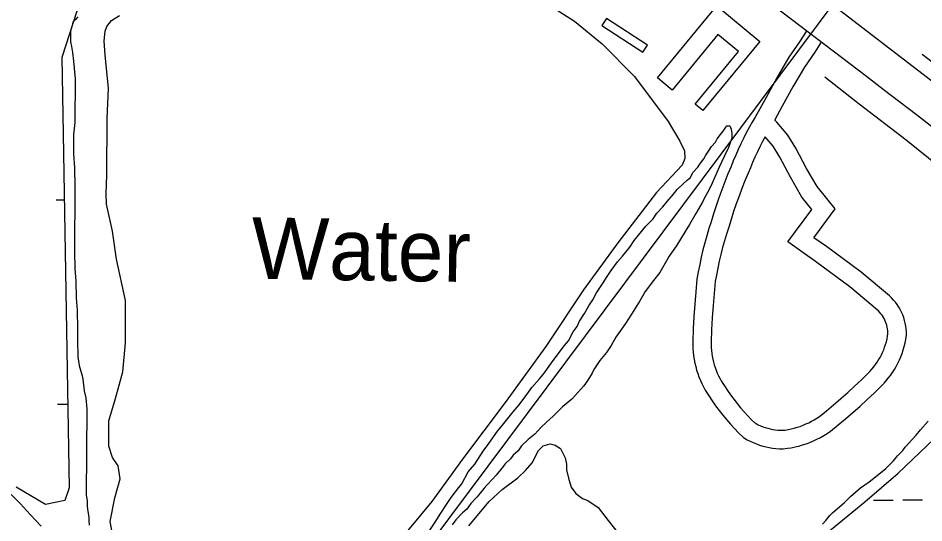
# Model space of a CAD drawing. Extents: x 3540316 to 3578335, y 553172 to 578787.
# Drawn here: x 3561395 to 3562869, y 560934 to 561755 of the extents above; entities that cross this region are included whole.
import ezdxf

# ---------------------------------------------------------------- set-up
doc = ezdxf.new("R2010")
doc.units = 0
for name, color, linetype in [('V-BLDG-OTLN', 7, 'Continuous'), ('V-RIVR-IDEN', 7, 'Continuous'), ('V-ROAD-CNTR', 7, 'Continuous'), ('V-SITE-VEGE', 7, 'Continuous'), ('V-TOPO-BNDY', 7, 'Continuous'), ('V-TOPO-SHOR', 7, 'Continuous'), ('V-WETL-SWMP', 7, 'Continuous')]:
    doc.layers.add(name, color=color, linetype=linetype)

msp = doc.modelspace()

# ---------------------------------------------------------------- linework, layer by layer
at = {"layer": 'V-BLDG-OTLN'}
for points in [[(3562435.2, 561657.9), (3562532.1, 561775.1), (3562602.1, 561717.1), (3562509.4, 561605), (3562496.7, 561615.5), (3562567.2, 561700.7), (3562533.8, 561728.3), (3562459.2, 561638)], [(3562352.2, 561754.8), (3562344.6, 561743.1), (3562411.8, 561699.6), (3562419.4, 561711.4)]]:
    msp.add_lwpolyline(points, close=True, dxfattribs=at)
at = {"layer": 'V-ROAD-CNTR'}
for points in [[(3561673.7, 562537.4), (3562657, 561826.3), (3562970.4, 561585), (3563229, 561375.2), (3563431.3, 561200.6), (3563553.8, 561106), (3563686, 560983.7)], [(3562677.1, 561733.5), (3562666.2, 561716.7), (3562648.9, 561691.5), (3562629.4, 561658), (3562611.9, 561626.2), (3562594.5, 561594), (3562589.6, 561585.8), (3562584.6, 561577.1), (3562579.8, 561568.4), (3562575.2, 561559.5), (3562570.8, 561550.5), (3562566.6, 561541.5), (3562562.6, 561532.3), (3562558.7, 561523.1), (3562555.2, 561514.1), (3562550, 561501.7), (3562544.9, 561488.9), (3562540, 561476), (3562535.3, 561463), (3562530.8, 561450), (3562526.6, 561436.9), (3562522.6, 561424), (3562519, 561412.8), (3562515.5, 561401.3), (3562512.3, 561389.7), (3562509.3, 561378.1), (3562506.5, 561366.4), (3562504, 561354.6), (3562501.7, 561342.8), (3562499.6, 561330.5), (3562497.7, 561310), (3562496.1, 561290), (3562494.7, 561269.9), (3562493.6, 561249.8), (3562492.7, 561229.4), (3562492.7, 561223.5), (3562492.9, 561217.6), (3562493.4, 561211.7), (3562494.1, 561205.8), (3562495, 561200), (3562496.1, 561194.2), (3562497.5, 561188.5), (3562499.1, 561182.8), (3562500.9, 561177.2), (3562502.9, 561171.6), (3562505.1, 561166.1), (3562507.5, 561160.7), (3562510.2, 561155.5), (3562513, 561150.3), (3562516.1, 561145.2), (3562519.2, 561140.5), (3562524.5, 561132.6), (3562530, 561124.8), (3562535.7, 561117.1), (3562541.6, 561109.6), (3562547.8, 561102.2), (3562554, 561095), (3562560.5, 561087.9), (3562567.2, 561081), (3562575.2, 561073.1), (3562581.4, 561069.5), (3562586.2, 561067), (3562591.2, 561064.8), (3562596.3, 561062.7), (3562601.4, 561060.9), (3562606.6, 561059.3), (3562611.9, 561057.9), (3562617.3, 561056.8), (3562622.7, 561055.9), (3562628.1, 561055.3), (3562633.6, 561054.9), (3562639.8, 561054.8), (3562646.8, 561055.6), (3562653, 561056.6), (3562659.2, 561057.8), (3562665.3, 561059.3), (3562671.4, 561061), (3562677.4, 561063), (3562683.3, 561065.2), (3562689.1, 561067.6), (3562694.8, 561070.3), (3562700.4, 561073.2), (3562705.9, 561076.3), (3562711.2, 561079.7), (3562716.7, 561083.4), (3562729.3, 561093.6), (3562741.3, 561103.6), (3562753.1, 561113.8), (3562764.8, 561124.1), (3562776.4, 561134.7), (3562787.8, 561145.4), (3562799.1, 561156.4), (3562802.9, 561160.3)], [(3562702.3, 561717.2), (3562691.2, 561700), (3562674.3, 561675.4), (3562655.5, 561643.2), (3562638.2, 561611.8), (3562625.8, 561588.9)], [(3562803.3, 561160.7), (3562807, 561164.8), (3562810.7, 561169.4), (3562814.2, 561174), (3562817.5, 561178.8), (3562820.7, 561183.7), (3562823.6, 561188.8), (3562826.3, 561193.9), (3562828.8, 561199.2), (3562831.1, 561204.6), (3562833.2, 561210), (3562835, 561215.6), (3562836.7, 561221.2), (3562838.1, 561226.9), (3562839.2, 561232.6), (3562840.3, 561239.3), (3562840.2, 561244.9), (3562839.9, 561249.6), (3562839.3, 561254.3), (3562838.5, 561259), (3562837.3, 561263.6), (3562835.9, 561268.1), (3562834.3, 561272.6), (3562832.4, 561276.9), (3562830.3, 561281.1), (3562827.9, 561285.2), (3562825.3, 561289.2), (3562822.4, 561293), (3562819.4, 561296.6), (3562816.1, 561300.1), (3562812.7, 561303.4), (3562766.7, 561341.8), (3562710.1, 561383.6), (3562689.7, 561398.1), (3562724.5, 561444.8), (3562695, 561481.3), (3562678, 561510.7), (3562660.6, 561543.7), (3562647.6, 561564.7), (3562629.6, 561586), (3562626.1, 561589.4)], [(3562610.7, 561562.2), (3562606.3, 561554.3), (3562602, 561546), (3562597.9, 561537.6), (3562593.9, 561529.1), (3562590.1, 561520.5), (3562586.5, 561511.9), (3562583, 561502.8), (3562577.7, 561490.3), (3562572.8, 561478), (3562568.1, 561465.6), (3562563.6, 561453.1), (3562559.3, 561440.5), (3562555.2, 561427.9), (3562551.2, 561415), (3562547.6, 561403.8), (3562544.3, 561392.9), (3562541.3, 561381.9), (3562538.4, 561370.9), (3562535.8, 561359.8), (3562533.4, 561348.6), (3562531.2, 561337.4), (3562529.4, 561326.6), (3562527.6, 561307.4), (3562526, 561287.7), (3562524.6, 561268), (3562523.5, 561248.3), (3562522.7, 561228.8), (3562522.7, 561224.1), (3562522.9, 561219.3), (3562523.3, 561214.6), (3562523.8, 561209.9), (3562524.5, 561205.2), (3562525.4, 561200.5), (3562526.5, 561195.9), (3562527.8, 561191.4), (3562529.3, 561186.8), (3562530.9, 561182.4), (3562532.7, 561178), (3562534.6, 561173.7), (3562536.7, 561169.4), (3562539, 561165.3), (3562541.5, 561161.2), (3562544.2, 561157), (3562549.2, 561149.6), (3562554.3, 561142.4), (3562559.5, 561135.4), (3562565, 561128.4), (3562570.6, 561121.6), (3562576.4, 561115), (3562582.4, 561108.5), (3562588.5, 561102.1), (3562593.5, 561097.1), (3562595.7, 561095.9), (3562599.4, 561094), (3562603.1, 561092.3), (3562606.9, 561090.7), (3562610.8, 561089.4), (3562614.7, 561088.2), (3562618.7, 561087.1), (3562622.7, 561086.3), (3562626.8, 561085.7), (3562630.9, 561085.2), (3562635, 561084.9), (3562638.4, 561084.8), (3562642.7, 561085.3), (3562647.7, 561086.1), (3562652.7, 561087.1), (3562657.7, 561088.3), (3562662.6, 561089.7), (3562667.4, 561091.3), (3562672.2, 561093.1), (3562676.9, 561095.1), (3562681.5, 561097.2), (3562686.1, 561099.6), (3562690.5, 561102.1), (3562694.8, 561104.8), (3562698.8, 561107.5), (3562710.2, 561116.7), (3562721.9, 561126.5), (3562733.4, 561136.4), (3562744.8, 561146.4), (3562756, 561156.7), (3562767, 561167.1), (3562777.9, 561177.6), (3562781.3, 561181.2)], [(3562780.9, 561180.7), (3562784.2, 561184.4), (3562787.1, 561188), (3562789.9, 561191.6), (3562792.6, 561195.4), (3562795, 561199.3), (3562797.4, 561203.3), (3562799.5, 561207.4), (3562801.5, 561211.6), (3562803.3, 561215.8), (3562804.9, 561220.1), (3562806.4, 561224.5), (3562807.7, 561228.9), (3562808.8, 561233.4), (3562809.7, 561237.9), (3562810.3, 561241.5), (3562810.2, 561243.7), (3562810, 561246.7), (3562809.7, 561249.7), (3562809.1, 561252.7), (3562808.4, 561255.6), (3562807.5, 561258.5), (3562806.5, 561261.4), (3562805.2, 561264.1), (3562803.9, 561266.8), (3562802.4, 561269.4), (3562800.7, 561272), (3562798.9, 561274.4), (3562797, 561276.7), (3562794.9, 561278.9), (3562792.7, 561281), (3562748.2, 561318.2), (3562692.6, 561359.3), (3562647.3, 561391.3), (3562686.5, 561444), (3562670.2, 561464.2), (3562651.7, 561496.3), (3562634.6, 561528.8), (3562623.3, 561547.1), (3562610.6, 561562.1)]]:
    msp.add_lwpolyline(points, dxfattribs=at)
msp.add_arc((3548501.9, 543006), 23488.6, 50.91152, 53.57736, dxfattribs=at)
at = {"layer": 'V-SITE-VEGE'}
for points in [[(3561492.5, 561757.2), (3561488.9, 561752.8), (3561484.4, 561748.4), (3561483.5, 561743.1), (3561480.7, 561734.2), (3561480.6, 561716.4), (3561482.3, 561709.3), (3561484, 561699.5), (3561485.7, 561685.2), (3561488.2, 561656.7), (3561487.6, 561585.5), (3561485.7, 561565.9), (3561485.5, 561533.9), (3561487.1, 561512.5), (3561487.7, 561480.5), (3561486.9, 561374.6), (3561487.6, 561347.9), (3561489.2, 561327.4), (3561489.9, 561299.8), (3561491.6, 561280.2), (3561492.2, 561250), (3561492.1, 561231.3), (3561492.8, 561204.6), (3561494.5, 561190.3), (3561499.7, 561173.4), (3561500.5, 561168), (3561503, 561149.3), (3561505.6, 561137.7), (3561507.3, 561119), (3561506.2, 560979.3), (3561507.9, 560970.4), (3561507.9, 560961.5), (3561508.7, 560952.6), (3561510.4, 560943.7), (3561510.4, 560937.4)], [(3562492.7, 561504.1), (3562500.8, 561512.9), (3562505.3, 561519.1), (3562510.7, 561526.2), (3562514.3, 561532.4), (3562519.7, 561540.4), (3562523.3, 561546.6), (3562529.6, 561553.7), (3562532.3, 561559), (3562537.7, 561566.1), (3562542.2, 561571.4), (3562546.6, 561577.6), (3562548.4, 561580.2), (3562552.9, 561580.2), (3562555.5, 561574.8), (3562556.4, 561567.7), (3562556.3, 561559.7), (3562550.9, 561544.6), (3562544.5, 561531.3), (3562535.5, 561512.7), (3562524.6, 561487), (3562519.2, 561476.3), (3562511.1, 561462.1), (3562509.3, 561456.8), (3562497.5, 561437.3), (3562495.7, 561433.8), (3562487.6, 561419.6), (3562480.4, 561408.1), (3562466.9, 561385.9), (3562454.3, 561368.2), (3562439, 561341.6), (3562429.1, 561328.4), (3562415.6, 561310.7), (3562406.6, 561295.6), (3562393.1, 561273.5), (3562383.2, 561258.4), (3562367.9, 561236.3), (3562359.8, 561223), (3562352.6, 561211.5), (3562341.8, 561198.2), (3562337.3, 561192), (3562331.9, 561184), (3562329.2, 561177.8), (3562322, 561166.3), (3562315.7, 561157.4), (3562295.9, 561135.3), (3562280.7, 561123), (3562265.5, 561108), (3562254.7, 561098.3), (3562245.7, 561089.4), (3562235.9, 561078.8), (3562225.1, 561070), (3562214.4, 561059.4), (3562209, 561051.5), (3562200.9, 561044.4), (3562196.4, 561038.2), (3562187.4, 561030.3), (3562182, 561023.2), (3562173.1, 561011.7), (3562166.8, 561005.5), (3562157.8, 560995.8), (3562153.3, 560990.5), (3562147, 560982.5), (3562141.6, 560976.3), (3562131.8, 560965.7), (3562125.5, 560956.8), (3562118.3, 560950.7), (3562107.5, 560939.2), (3562101.3, 560931.2)], [(3562062.9, 560919), (3562074.6, 560936.8), (3562081.8, 560948.3), (3562093.5, 560966), (3562099.8, 560975.7), (3562112.4, 560991.7), (3562116.9, 560997.9), (3562127.7, 561017.4), (3562138.5, 561029.7), (3562152, 561051), (3562161, 561063.4), (3562175.4, 561083.7), (3562185.3, 561096.1), (3562200.5, 561114.7), (3562210.4, 561126.2), (3562223, 561143), (3562231.1, 561154.5), (3562243.7, 561168.7), (3562251.7, 561178.4), (3562264.3, 561196.1), (3562284.1, 561222.7), (3562290.4, 561230.6), (3562298.5, 561244.8), (3562304.8, 561253.6), (3562308.4, 561262.5), (3562316.5, 561274.9), (3562323.8, 561287.3), (3562330.1, 561297.1), (3562336.4, 561308.6), (3562347.2, 561324.5), (3562353.5, 561335.2), (3562359.8, 561344.9), (3562370.6, 561359.1), (3562378.6, 561367.9), (3562390.3, 561382.9), (3562397.5, 561393.6), (3562416.4, 561416.6), (3562428.1, 561428.9), (3562434.4, 561437.8), (3562444.2, 561448.4), (3562451.4, 561457.2), (3562461.3, 561468.7), (3562467.6, 561476.7), (3562477.4, 561485.5), (3562483.7, 561491.7), (3562489.1, 561496.1), (3562492.7, 561504.1)], [(3562765.6, 560991.2), (3562779.9, 561000.9), (3562797.9, 561015.9), (3562806.8, 561022.9), (3562819.4, 561035.3), (3562825.7, 561043.3), (3562834.6, 561052.1), (3562838.2, 561057.4), (3562844.5, 561064.5), (3562849.9, 561069.8), (3562856.2, 561076.9), (3562863.3, 561085.7), (3562875.9, 561099.8)], [(3562703.8, 560932), (3562709.2, 560938.2), (3562715.5, 560946.2), (3562719.9, 560950.6), (3562739.6, 560967.4), (3562749.5, 560977.1), (3562765.6, 560991.2)], [(3561423.1, 560939), (3561409, 560954.2), (3561399.3, 560965), (3561384.3, 560980.2)], [(3561432.9, 560929.1), (3561423.1, 560939)], [(3561510.4, 560937.4), (3561511.2, 560930.3)]]:
    msp.add_lwpolyline(points, dxfattribs=at)
at = {"layer": 'V-TOPO-BNDY'}
msp.add_line((3574076.3, 576984.9), (3560418.9, 558695.9), dxfattribs=at)
at = {"layer": 'V-TOPO-SHOR'}
for points in [[(3562242.6, 561787.8), (3562300.5, 561750.4), (3562345.3, 561713.2), (3562398.2, 561660.3), (3562452.6, 561587), (3562472, 561554.9), (3562479.3, 561539.2), (3562480, 561526.9), (3562475.8, 561516.3), (3562433.7, 561471.5), (3562370.8, 561390), (3562315.3, 561313.4), (3562253.9, 561221.2), (3562187.6, 561129.9), (3562118.1, 561037.8), (3562068.4, 560969.3), (3562013, 560902.5)], [(3561549.9, 560910.9), (3561545.2, 560936.4), (3561552.8, 560974.8), (3561561.3, 561005.9), (3561558.1, 561027.3), (3561549.2, 561040.4), (3561542.8, 561059.3), (3561543.1, 561100.3), (3561554, 561136.3), (3561565.8, 561179.7), (3561570.3, 561227.2), (3561570, 561296), (3561555.7, 561363.4), (3561548.7, 561408.5), (3561539.2, 561452.8), (3561538.5, 561469.2), (3561539.6, 561500.4), (3561540.2, 561592.2), (3561542.3, 561641.4), (3561536.9, 561694.7), (3561535.5, 561718.5), (3561537.2, 561734), (3561539.7, 561741.4), (3561547.2, 561751.2), (3561560.4, 561759.3)], [(3562865.9, 561696.5), (3562946.7, 561635), (3563043.9, 561560.4), (3563132.7, 561495.2), (3563215.5, 561437.5), (3563282.2, 561385.4), (3563353.7, 561328.4), (3563447.2, 561245.5), (3563494.1, 561208.7)], [(3562707.6, 561659.5), (3562763.4, 561615.6), (3562839.8, 561557.3), (3562912.7, 561498.7), (3562981.7, 561443), (3563039.4, 561396.5), (3563072.6, 561370.3), (3563111, 561342.8), (3563143.6, 561318.2), (3563182.9, 561284.9), (3563198.7, 561269.8), (3563208.6, 561258.4), (3563211.8, 561252.2), (3563217.3, 561239.8)], [(3562242.1, 561052.2), (3562249.6, 561059.6), (3562260.9, 561063), (3562268.9, 561060.7), (3562277.6, 561055.5), (3562285.2, 561040), (3562287.3, 561029.7), (3562287.3, 561020.3), (3562290.4, 561006.8), (3562295.1, 560992.3), (3562302.4, 560982.2), (3562313.3, 560974.1), (3562322.3, 560970.5), (3562339, 560959.1), (3562354.9, 560938.4), (3562381.7, 560904.7)], [(3562128.5, 560929.4), (3562161.6, 560968.8), (3562182.7, 560988.3), (3562208.3, 561007.7), (3562220.9, 561019.5), (3562231.7, 561031.7), (3562242.1, 561052.2)]]:
    msp.add_lwpolyline(points, dxfattribs=at)
at = {"layer": 'V-WETL-SWMP'}
for p, q in [((3561457.2, 561459.8), (3561470.6, 561459.9)), ((3561459.7, 561127.1), (3561476.1, 561127.2)), ((3562786.7, 560971.1), (3562818.7, 560971.4)), ((3562834.7, 560971.5), (3562866.7, 560971.8))]:
    msp.add_line(p, q, dxfattribs=at)
for points in [[(3561359.3, 562115.4), (3561459.5, 562145.7), (3561556.2, 562175.9), (3561659.6, 562188.9), (3561824.9, 562180.8), (3561917.8, 562162.9), (3561993.4, 562134.7), (3562058.5, 562089.5), (3562233.2, 561953.8), (3562260.4, 561905.3), (3562253.4, 561888.2), (3562198.1, 561864.5), (3562080.8, 561851.6), (3561891.3, 561842.7), (3561767.1, 561819.5), (3561639.6, 561813.6), (3561556.7, 561797), (3561491.1, 561766.5), (3561466.4, 561690.9), (3561468.9, 561566.8), (3561478.3, 560991.4), (3561471.2, 560970.8), (3561440.2, 560964.1), (3561392.2, 560992.1)], [(3562709.1, 560916.7), (3562772.9, 560968.6), (3562827, 561015.1), (3562909, 561093)]]:
    msp.add_lwpolyline(points, dxfattribs=at)

# ---------------------------------------------------------------- texts
at = {"layer": 'V-RIVR-IDEN'}
msp.add_text('Water', height=100, rotation=359.1184, dxfattribs=at).set_placement((3561774.5, 561331.4))

doc.saveas('drawing.dxf')
